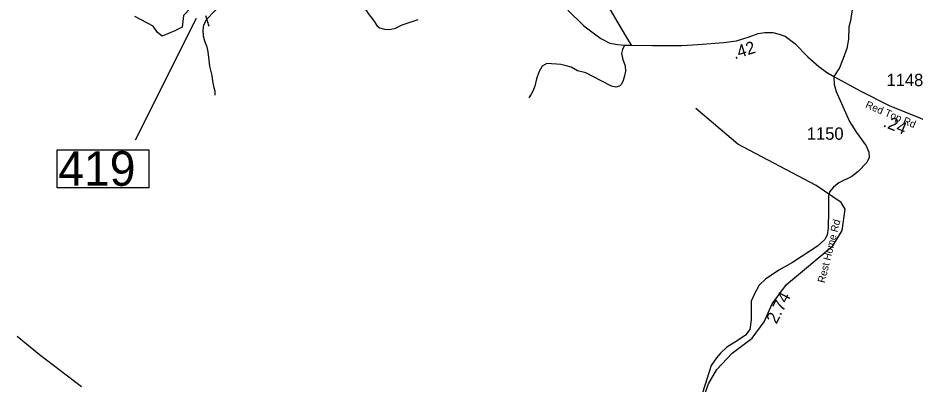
# Model space of a CAD drawing. Extents: x 1248224 to 1454986, y 825081 to 985870.
# Drawn here: x 1309798 to 1318874, y 868831 to 872533 of the extents above; entities that cross this region are included whole.
import ezdxf

# ---------------------------------------------------------------- set-up
doc = ezdxf.new("R2010")
doc.units = 0
for name, color, linetype in [('Exist Hydrographic Creek Single Shore', 7, 'Continuous'), ('Exist Hydrographic Misc Water Feature', 7, 'Continuous'), ('Exist Road Non-System Type 51', 7, 'Continuous'), ('Exist Road Secondary Mileage Hundredths English Label', 7, 'Continuous'), ('Exist Road Secondary Structure Standard Bridge CELL', 7, 'Continuous'), ('Exist Road Secondary Structure Standard Bridge Number Label', 7, 'Continuous'), ('Exist Road Secondary Type 41 Attributed', 7, 'Continuous'), ('Exist Road Secondary Type 51 Attributed', 7, 'Continuous'), ('Exist Road Secondary Type 51 Label', 7, 'Continuous'), ('Exist Road Secondary Type 51 Number Label', 7, 'Continuous')]:
    doc.layers.add(name, color=color, linetype=linetype)

msp = doc.modelspace()

# ---------------------------------------------------------------- linework, layer by layer
at = {"layer": 'Exist Hydrographic Creek Single Shore'}
msp.add_lwpolyline([(1311610.2, 872660.7), (1311545.8, 872635), (1311472.7, 872556.4), (1311459.3, 872441), (1311386.2, 872402.3), (1311258.5, 872348.8), (1311211.2, 872385.9), (1311167.9, 872451.8), (1310982.6, 872548.7)], dxfattribs=at)
at = {"layer": 'Exist Hydrographic Misc Water Feature'}
msp.add_lwpolyline([(1316710, 867717.5), (1316634.5, 868174.3), (1316676.5, 868531.2), (1316783.5, 868831.1), (1316869.5, 868977.1), (1317023.5, 869141.4), (1317227.5, 869294.9), (1317348.5, 869460), (1317427.5, 869642.2), (1317573.5, 869836.2), (1318041.6, 870227.3), (1318136.5, 870382.9), (1318166.6, 870599.1), (1318126.6, 870665.5), (1317872.5, 870838.1), (1317081.5, 871257.7), (1316656.4, 871617.5)], dxfattribs=at)
at = {"layer": 'Exist Road Non-System Type 51'}
for points in [[(1312355.4, 872923.5), (1312396.2, 872863.4), (1312487.2, 872779.6), (1312607.4, 872706.7), (1312691.1, 872666.7), (1312763.9, 872644.8), (1312847.7, 872644.8), (1312971.4, 872666.7), (1313066.1, 872659.4), (1313211.7, 872644.8), (1313317.3, 872615.7), (1313342.8, 872579.2), (1313397.4, 872502.7), (1313430.1, 872455.4), (1313455.6, 872433.5), (1313506.6, 872418.9), (1313561.2, 872415.3), (1313619.4, 872429.9), (1313685, 872462.6), (1313848.8, 872517.3)], [(1311818.7, 872638.8), (1311790.1, 872604.4), (1311705.9, 872515.9), (1311676.4, 872459), (1311670.1, 872408.5), (1311672.2, 872353.7), (1311686.9, 872301), (1311710.1, 872242), (1311720.6, 872189.4), (1311729, 872105.1), (1311737.5, 872044), (1311758.5, 871951.3), (1311766.9, 871892.4), (1311777.5, 871843.9), (1311790.1, 871791.2), (1311790.1, 871753.3)], [(1315935.3, 872256.4), (1315915.4, 872214.9), (1315903.1, 872173.5), (1315916.9, 872113.5), (1315941.5, 872050.5), (1315946.1, 871996.7), (1315935.3, 871947.6), (1315921.5, 871901.5), (1315904.6, 871864.6), (1315883.1, 871844.6), (1315847.8, 871832.3), (1315804.8, 871843.1), (1315705, 871895.3), (1315542.2, 871976.8), (1315457.8, 871998.3), (1315394.8, 872036.7), (1315345.7, 872050.5), (1315288.9, 872061.3), (1315247.4, 872065.9), (1315196.8, 872069), (1315147.6, 872073.6), (1315103.1, 872045.9), (1315069.3, 871986), (1315043.2, 871916.8), (1315026.3, 871844.6), (1315007.9, 871793.9), (1314991, 871763.2), (1314968, 871726.3)]]:
    msp.add_lwpolyline(points, dxfattribs=at)
at = {"layer": 'Exist Road Secondary Structure Standard Bridge CELL'}
msp.add_line((1311695.6, 872556.8), (1311730.1, 872449), dxfattribs=at)
at = {"layer": 'Exist Road Secondary Structure Standard Bridge Number Label'}
msp.add_line((1311600, 872528.6), (1310984.4, 871297.5), dxfattribs=at)
msp.add_lwpolyline([(1310194, 871199.9), (1311123, 871199.9), (1311123, 870815.7), (1310194, 870815.7)], close=True, dxfattribs=at)
at = {"layer": 'Exist Road Secondary Type 41 Attributed'}
for points in [[(1318052.7, 871939.5), (1318056.1, 871858.6), (1318074.3, 871790.9), (1318156.1, 871605.9), (1318209.2, 871484.8), (1318281.8, 871375.8), (1318379.1, 871240.5), (1318405.5, 871174.5), (1318408.8, 871123.3), (1318385.7, 871072.1), (1318298.3, 870979.7), (1318232.8, 870931.1), (1318104.2, 870865.1), (1318048.1, 870820.5), (1318006.9, 870774.3), (1317998.6, 870729.7)], [(1317998.6, 870729.7), (1317998.6, 870583.5), (1317995.3, 870410.2), (1317985.4, 870337.6), (1317959, 870288.1), (1317888.6, 870224.2), (1317634.6, 870059.2), (1317496, 869981.6), (1317359.6, 869890), (1317298.5, 869832.2), (1317252.4, 869749.7), (1317217.7, 869668.8), (1317214.4, 869480.6), (1317203.3, 869382.6), (1317160.4, 869324.8), (1317082.9, 869275.3), (1316969.1, 869204.3), (1316906.4, 869143.3), (1316866.9, 869097), (1316812.4, 869019.5), (1316725.4, 868740.2)], [(1310441.6, 868803.4), (1310014.9, 869126), (1309792.2, 869312.5)]]:
    msp.add_lwpolyline(points, dxfattribs=at)
at = {"layer": 'Exist Road Secondary Type 51 Attributed'}
for points in [[(1316003.9, 872258.2), (1315956.7, 872335.8), (1315860.3, 872500.7), (1315569.6, 873002.8)], [(1318242.7, 872642), (1318220.3, 872503.6), (1318205, 872442.1), (1318200.8, 872317.7), (1318185.4, 872225.4), (1318147.7, 872124), (1318108.6, 872029), (1318052.7, 871939.5)], [(1315361.5, 872610.7), (1315523.5, 872454.9), (1315632.7, 872371.4), (1315696.9, 872324.3), (1315785.3, 872278.3), (1315867.4, 872263.3), (1315935.3, 872256.4), (1316003.9, 872258.2)], [(1316003.9, 872258.2), (1316217.7, 872253.2), (1316516.1, 872255.7), (1316677.7, 872263.1), (1316934.6, 872284.4), (1317068, 872302.9), (1317194.8, 872342.8), (1317286.8, 872375.1), (1317352.8, 872385.1), (1317434.9, 872385.1), (1317499.5, 872370.2), (1317561.7, 872347.8), (1317658.6, 872275.7), (1317787.9, 872141.3), (1317899.8, 872041.8), (1317979.4, 871984.5), (1318052.7, 871939.5)], [(1318052.7, 871939.5), (1318326.1, 871792.7), (1318611.3, 871648.5), (1318928.9, 871519), (1319221.9, 871390)]]:
    msp.add_lwpolyline(points, dxfattribs=at)

# ---------------------------------------------------------------- texts
at = {"layer": 'Exist Road Secondary Mileage Hundredths English Label'}
for s, rotation, p in [('.42', 17.43085, (1317049.5, 872114.5)), ('.24', 337.81797, (1318543.4, 871437.8)), ('2.74', 63.064, (1317472.3, 869431.6))]:
    msp.add_text(s, height=125, rotation=rotation, dxfattribs=at).set_placement(p)
at = {"layer": 'Exist Road Secondary Structure Standard Bridge Number Label'}
msp.add_text('419', height=350, dxfattribs=at).set_placement((1310206.6, 870835.5))
at = {"layer": 'Exist Road Secondary Type 51 Label'}
for s, rotation, p in [('Red Top Rd', 336.93288, (1318365.6, 871628.9)), ('Rest Home Rd', 75.78475, (1317958.9, 869847.7))]:
    msp.add_text(s, height=75, rotation=rotation, dxfattribs=at).set_placement(p)
at = {"layer": 'Exist Road Secondary Type 51 Number Label'}
for s, p in [('1148', (1318585.7, 871843.5)), ('1150', (1317779.1, 871301.4))]:
    msp.add_text(s, height=125, dxfattribs=at).set_placement(p)

doc.saveas('drawing.dxf')
